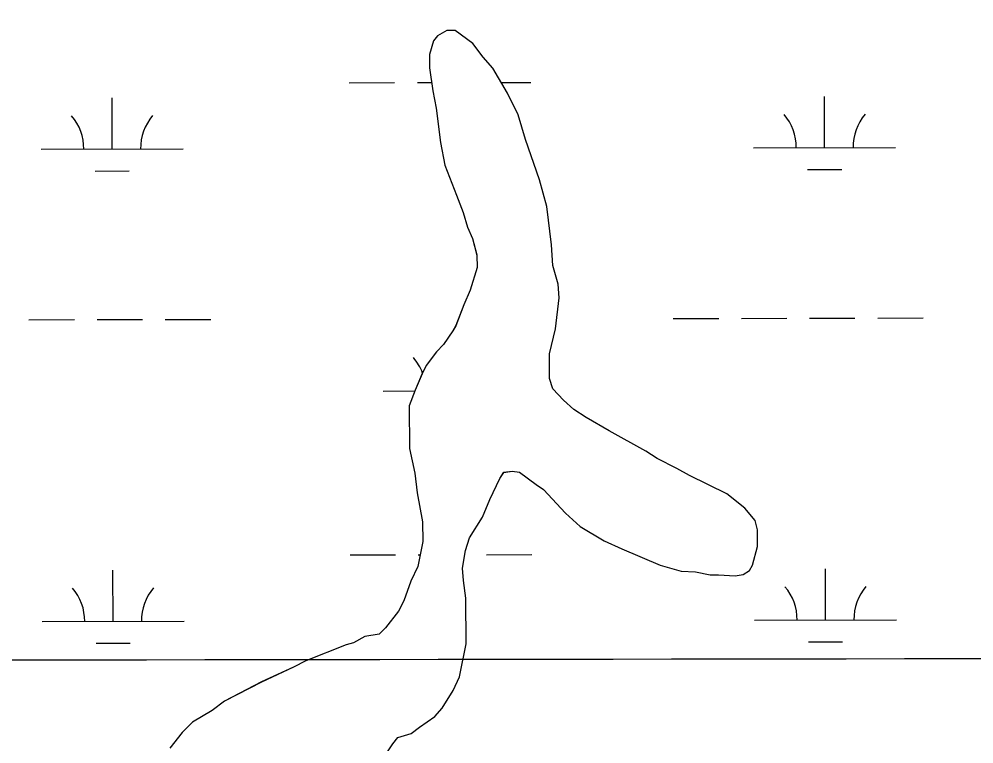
# Model space of a CAD drawing. Extents: x 3329297 to 3367176, y 649250 to 674653.
# Drawn here: x 3334842 to 3335515, y 666698 to 667208 of the extents above; entities that cross this region are included whole.
import ezdxf

# ---------------------------------------------------------------- set-up
doc = ezdxf.new("R2010")
doc.units = 0
for name, color, linetype in [('V-GRID-MAJR', 7, 'Continuous'), ('V-RIVR-EDGE', 7, 'Continuous'), ('V-SITE-VEGE', 7, 'Continuous'), ('V-WETL-SWMP', 7, 'Continuous')]:
    doc.layers.add(name, color=color, linetype=linetype)

msp = doc.modelspace()

# ---------------------------------------------------------------- linework, layer by layer
at = {"layer": 'V-GRID-MAJR'}
msp.add_spline([(3333412.31, 666754.84), (3338670.21, 666762.87), (3343928.1, 666771.67), (3349185.99, 666781.23), (3354443.88, 666791.55), (3359701.77, 666802.64), (3364959.65, 666814.49), (3364959.66, 666814.49)], degree=3, dxfattribs=at)
at = {"layer": 'V-RIVR-EDGE'}
msp.add_spline([(3333408.67, 669402.25), (3333456.19, 669390.71), (3333480.63, 669386.5), (3333498.44, 669381.9), (3333510.87, 669380.21), (3333522.05, 669375.21), (3333537.79, 669370.2), (3333569.28, 669364.32), (3333591.65, 669358.87), (3333623.12, 669349.68), (3333650.87, 669341.32), (3333676.14, 669332.97), (3333726.26, 669319.16), (3333778.85, 669302.04), (3333791.7, 669299.52), (3333813.65, 669293.25), (3333833.94, 669285.74), (3333853.81, 669277.4), (3333866.25, 669277.37), (3333927.54, 669258.57), (3333978.9, 669241.03), (3334054.7, 669220.12), (3334082.03, 669212.59), (3334104.4, 669205.9), (3334133.39, 669195.06), (3334212.08, 669169.99), (3334258.87, 669154.54), (3334287.45, 669144.94), (3334323.9, 669134.48), (3334362.83, 669121.12), (3334397.62, 669109.43), (3334435.3, 669094.83), (3334441.92, 669091.5), (3334451.86, 669089.82), (3334460.97, 669083.99), (3334464.7, 669082.74), (3334470.5, 669083.56), (3334476.3, 669080.22), (3334476.7, 669076.08), (3334486.64, 669072.74), (3334503.22, 669071.87), (3334523.51, 669067.26), (3334538.42, 669061.42), (3334550.43, 669055.17), (3334564.91, 669046.85), (3334575.68, 669042.68), (3334598.87, 669036.4), (3334626.22, 669030.95), (3334690.85, 669018.77), (3334721.1, 669015.79), (3334733.12, 669015.76), (3334745.12, 669011.17), (3334755.07, 669009.49), (3334769.57, 669008.62), (3334791.12, 669004.42), (3334799.82, 669004.4), (3334813.5, 669004.78), (3334832.55, 668999.76), (3334841.67, 668998.5), (3334844.56, 668994.76), (3334856.98, 668990.17), (3334864.01, 668983.93), (3334870.22, 668977.7), (3334876.83, 668970.23), (3334882.21, 668968.55), (3334894.64, 668965.62), (3334904.17, 668965.6), (3334918.26, 668964.32), (3334926.55, 668963.47), (3334936.07, 668958.47), (3334945.17, 668949.33), (3334956.75, 668941.01), (3334959.65, 668941.42), (3334971.67, 668941.39), (3334983.28, 668941.78), (3334993.22, 668938.85), (3335003.57, 668932.19), (3335011.43, 668925.13), (3335021.77, 668920.13), (3335034.2, 668915.95), (3335054.91, 668911.76), (3335056.98, 668908.85), (3335064.84, 668903.86), (3335073.54, 668900.11), (3335080.99, 668898.01), (3335087.62, 668898), (3335095.08, 668897.98), (3335097.56, 668895.07), (3335105.01, 668888.42), (3335114.11, 668882.18), (3335138.13, 668873), (3335159.66, 668864.25), (3335185.74, 668850.5), (3335195.24, 668838.88), (3335210.97, 668830.13), (3335229.2, 668825.53), (3335249.9, 668817.6), (3335252.37, 668811.38), (3335261.48, 668805.55), (3335272.65, 668798.48), (3335296.26, 668792.62), (3335327.31, 668778.45), (3335359.19, 668761.79), (3335399.34, 668739.72), (3335432.46, 668723.48), (3335466.41, 668708.06), (3335508.64, 668689.3), (3335535.54, 668674.31), (3335583.98, 668653.05), (3335614.62, 668638.06), (3335645.26, 668624.72), (3335682.09, 668600.59), (3335715.2, 668580.61), (3335752.45, 668561.45), (3335771.91, 668553.11), (3335793.87, 668548.5), (3335846.45, 668524.74), (3335870.88, 668514.74), (3335887.86, 668509.31), (3335894.89, 668501), (3335912.68, 668488.11), (3335927.57, 668478.12), (3335958.63, 668466.44), (3335986.78, 668452.69), (3336001.26, 668442.71), (3336018.65, 668434.38), (3336038.94, 668426.86), (3336117.18, 668387.3), (3336184.23, 668349), (3336223.14, 668326.52), (3336257.49, 668305.71), (3336289.35, 668284.49), (3336317.09, 668269.5), (3336332.82, 668261.59), (3336456.59, 668198.69), (3336509.16, 668170.79), (3336541.45, 668152.89), (3336585.74, 668129.99), (3336625.9, 668110.82), (3336652.81, 668097.9), (3336753.39, 668040.04), (3336798.08, 668013.82), (3336819.61, 668001.33), (3336844.03, 667986.76), (3336862.23, 667973.87), (3336893.68, 667952.24), (3336928.03, 667933.09), (3336960.32, 667914.77), (3336990.53, 667894.8), (3337029.42, 667867.76), (3337069.15, 667842.38), (3337101.03, 667829.45), (3337126.7, 667818.2), (3337166.01, 667790.33), (3337200.36, 667767.86), (3337228.49, 667747.49), (3337263.25, 667726.26), (3337288.91, 667709.2), (3337372.51, 667657.19), (3337387.81, 667642.64), (3337413.87, 667621.85), (3337448.63, 667598.56), (3337473.45, 667578.6), (3337509.02, 667550.74), (3337579.37, 667503.32), (3337621.15, 667469.64), (3337664.99, 667430.98), (3337708, 667391.09), (3337739.83, 667359.09), (3337772.91, 667327.1), (3337812.19, 667288.45), (3337827.07, 667271.42), (3337829.54, 667264.37), (3337842.77, 667251.49), (3337873.39, 667227.79), (3337886.2, 667214.9), (3337903.15, 667197.87), (3337949.44, 667144.7), (3337971.36, 667123.51), (3337996.16, 667096.5), (3338024.28, 667069.91), (3338047.02, 667044.57), (3338075.53, 667011.75), (3338104.88, 666976.86), (3338113.55, 666965.24), (3338176.78, 666889.65), (3338206.11, 666850.2), (3338224.29, 666825.28), (3338246.19, 666798.29), (3338263.54, 666774.2), (3338301.95, 666718.57), (3338311.86, 666704.45), (3338327.97, 666683.27), (3338335.39, 666667.92), (3338348.6, 666644.26), (3338362.65, 666627.23), (3338385.38, 666599.41), (3338404.38, 666574.49), (3338412.64, 666562.03), (3338414.69, 666551.25), (3338422.1, 666533), (3338443.14, 666493.98), (3338455.94, 666471.98), (3338475.36, 666449.55), (3338483.22, 666442.9), (3338498.1, 666425.04), (3338521.62, 666381.88), (3338562.49, 666317.53), (3338585.64, 666290.53), (3338600.49, 666260.65), (3338619.87, 666219.99), (3338640.91, 666179.73), (3338652.47, 666165.19), (3338660.72, 666148.59), (3338708.98, 666053.14), (3338735.4, 666007.49), (3338756.45, 665971.37), (3338777.09, 665937.33), (3338810.12, 665887.1), (3338828.67, 665846.43), (3338853.83, 665796.63), (3338873.62, 665751.82), (3338895.07, 665712.81), (3338903.73, 665692.06), (3338916.51, 665665.92), (3338933.84, 665635.2), (3338944.14, 665609.48), (3338956.5, 665578.78), (3338961.85, 665565.5), (3338976.72, 665543.08), (3338984.97, 665527.72), (3338995.29, 665511.12), (3339011.78, 665472.12), (3339026.62, 665438.92), (3339039.81, 665412.78), (3339047.62, 665382.91), (3339085.52, 665289.98), (3339099.52, 665253.88), (3339113.54, 665222.76), (3339126.31, 665192.47), (3339138.67, 665160.53), (3339164.2, 665092.49), (3339180.27, 665055.97), (3339203.74, 664990.84), (3339215.67, 664956.41), (3339231.28, 664897.51), (3339241.14, 664863.5), (3339253.89, 664825.75), (3339262.12, 664798.38), (3339275.29, 664761.87), (3339290.53, 664724.53), (3339306.2, 664692.16), (3339318.96, 664656.48), (3339324.3, 664636.57), (3339336.64, 664597.17), (3339352.32, 664567.7), (3339365.51, 664538.24), (3339372.09, 664519.57), (3339374.1, 664493.04), (3339373.24, 664478.95), (3339373.22, 664471.07), (3339377.31, 664449.92), (3339393.81, 664419.21), (3339410.31, 664384.77), (3339423.47, 664344.95), (3339458.49, 664257.4), (3339470, 664219.24), (3339470.38, 664207.22), (3339477.79, 664185.65), (3339481.06, 664164.92), (3339486.38, 664140.04), (3339490.07, 664124.28), (3339499.57, 664107.26), (3339512.74, 664069.92), (3339523.82, 664028.45), (3339527.48, 663998.18), (3339528.24, 663969.58), (3339525.71, 663951.76), (3339522.38, 663945.55), (3339521.12, 663939.34), (3339523.98, 663925.24), (3339554.12, 663875.01), (3339569.36, 663836.01), (3339574.25, 663803.67), (3339577.08, 663774.24), (3339586.92, 663730.69), (3339599.67, 663691.28), (3339610.34, 663646.91), (3339623.11, 663615.79), (3339630.52, 663595.88), (3339633.84, 663595.87), (3339642.96, 663599.16), (3339642.95, 663594.19), (3339646.2, 663565.99), (3339654.41, 663535.72), (3339664.28, 663503.78), (3339677.03, 663465.2), (3339691.86, 663427.03), (3339697.2, 663406.71), (3339697.16, 663392.2), (3339697.14, 663381.01), (3339704.95, 663354.46), (3339710.68, 663325.43), (3339723.84, 663284.37), (3339738.67, 663247.44), (3339746.07, 663222.55), (3339747.68, 663203.07), (3339746.39, 663183.59), (3339745.49, 663154.58), (3339745.01, 663130.54), (3339742.91, 663119.36), (3339739.57, 663107.34), (3339737.02, 663082.48), (3339735.31, 663062.18), (3339736.91, 663039.79), (3339742.24, 663016.57), (3339743.89, 663011.59), (3339748.03, 663011.58), (3339751.76, 663009.5), (3339753.81, 663002.44), (3339760.02, 662996.63), (3339761.25, 662990.82), (3339763.7, 662975.89), (3339763.23, 662954.76), (3339760.68, 662930.31), (3339757.77, 662927.83), (3339749.07, 662927.43), (3339743.27, 662927.45), (3339738.7, 662924.14), (3339734.95, 662917.94), (3339730.39, 662915.88), (3339727.48, 662912.15), (3339727.05, 662907.59), (3339732.42, 662900.12), (3339737.36, 662884.36), (3339741.88, 662869.42), (3339745.19, 662866.1), (3339748.09, 662867.34), (3339750.6, 662877.28), (3339752.68, 662878.93), (3339754.33, 662875.61), (3339755.55, 662867.73), (3339761.75, 662859.01), (3339764.21, 662850.72), (3339762.54, 662844.09), (3339761.66, 662822.12), (3339758.32, 662812.6), (3339756.63, 662801.83), (3339759.49, 662784), (3339757.41, 662779.44), (3339754.89, 662768.67), (3339755.28, 662757.07), (3339757.75, 662749.6), (3339761.87, 662739.64), (3339755.63, 662730.95), (3339746.46, 662711.08), (3339737.74, 662704.06), (3339732.76, 662703.24), (3339730.27, 662699.93), (3339733.56, 662689.56), (3339736.84, 662677.12), (3339737.24, 662668), (3339731.83, 662659.31), (3339726.4, 662644.4), (3339724.32, 662641.09), (3339729.69, 662633.2), (3339729.67, 662627.4), (3339727.18, 662625.33), (3339721.8, 662625.76), (3339721.77, 662615.4), (3339722.97, 662597.16), (3339722.88, 662560.68), (3339725.3, 662535.39), (3339725.27, 662520.47), (3339726.84, 662486.48), (3339724.3, 662463.27), (3339713.04, 662438.43), (3339703.87, 662416.9), (3339699.66, 662391.63), (3339692.89, 662333.2), (3339688.24, 662297.98), (3339687.35, 662274.36), (3339683.58, 662256.13), (3339676.08, 662239.99), (3339666.07, 662216.8), (3339659.8, 662192.78), (3339656.84, 662171.64), (3339654.66, 662126.06), (3339650.43, 662090.84), (3339644.54, 662058.52), (3339643.67, 662039.46), (3339638.22, 662015.43), (3339634.45, 661998.44), (3339628.58, 661971.93), (3339618.98, 661945.84), (3339616.46, 661933), (3339617.23, 661907.3), (3339619.63, 661874.97), (3339617.1, 661854.66), (3339612.93, 661845.55), (3339610.83, 661836.44), (3339609.99, 661829.81), (3339609.97, 661820.28), (3339609.94, 661810.74), (3339603.71, 661804.13), (3339600.8, 661799.58), (3339598.69, 661785.07), (3339594.93, 661775.55), (3339590.33, 661759.4), (3339588.63, 661741.16), (3339585.71, 661733.3), (3339580.72, 661727.51), (3339574.08, 661723.79), (3339572.82, 661715.92), (3339571.93, 661693.54), (3339563.96, 661655.01), (3339553.91, 661613.59), (3339540.55, 661574.66), (3339527.6, 661533.66), (3339508.45, 661497.23), (3339490.11, 661455.83), (3339486.77, 661446.72), (3339487.15, 661432.62), (3339486.27, 661412.32), (3339484.59, 661404.03), (3339476.69, 661391.62), (3339467.95, 661378.79), (3339452.99, 661365.15), (3339446.77, 661363.5), (3339440.97, 661363.1), (3339433.9, 661354.83), (3339423.52, 661346.15), (3339398.21, 661334.61), (3339381.19, 661326.78), (3339369.99, 661319.76), (3339357.51, 661305.28), (3339344.6, 661280.03), (3339332.97, 661269.7), (3339320.94, 661263.51), (3339313.89, 661263.11), (3339310.17, 661266.02), (3339308.11, 661271.83), (3339302.75, 661282.21), (3339298.61, 661286.36), (3339290.74, 661288.87), (3339284.94, 661288.88), (3339274.98, 661285.59), (3339261.28, 661273.19), (3339255.46, 661266.57), (3339248.82, 661265.76), (3339234.73, 661264.55), (3339224.36, 661264.16), (3339216.48, 661259.21), (3339211.9, 661252.17), (3339209.4, 661248.45), (3339211.04, 661240.57), (3339215.57, 661229.37), (3339215.52, 661208.23), (3339213.41, 661191.24), (3339208.83, 661185.04), (3339198.85, 661169.31), (3339190.95, 661161.87), (3339179.34, 661161.07), (3339154.49, 661165.69), (3339127.97, 661171.14), (3339111.41, 661176.16), (3339105.19, 661176.17), (3339096.89, 661174.12), (3339090.66, 661168.75), (3339085.66, 661157.16), (3339071.95, 661143.1), (3339054.92, 661129.88), (3339020.08, 661118.77), (3338993.53, 661110.13), (3338978.58, 661099.81), (3338965.29, 661086.16), (3338953.63, 661064.64), (3338937.4, 661038.98)], degree=3, dxfattribs=at)
at = {"layer": 'V-SITE-VEGE'}
for p, q in [((3335137.1, 667196.65), (3335134.21, 667192.97)), ((3335143.63, 667200.37), (3335137.1, 667196.65)), ((3335149.46, 667200.43), (3335143.63, 667200.37)), ((3335161.97, 667191.06), (3335149.46, 667200.43)), ((3335134.21, 667192.97), (3335131.39, 667183.46)), ((3335169.36, 667181.65), (3335161.97, 667191.06)), ((3335131.39, 667183.46), (3335131.48, 667173.97)), ((3335176.01, 667173.68), (3335169.36, 667181.65)), ((3335131.48, 667173.97), (3335133.83, 667157.94)), ((3335186.4, 667156.27), (3335176.01, 667173.68)), ((3335133.83, 667157.94), (3335136.14, 667145.55)), ((3335193.85, 667141.02), (3335186.4, 667156.27)), ((3335136.14, 667145.55), (3335139.3, 667121.49)), ((3335199.14, 667123.55), (3335193.85, 667141.02)), ((3335139.3, 667121.49), (3335142.38, 667105.47)), ((3335208.91, 667095.18), (3335199.14, 667123.55)), ((3335142.38, 667105.47), (3335150.62, 667084.38)), ((3335214.2, 667076.26), (3335208.91, 667095.18)), ((3335150.62, 667084.38), (3335155.12, 667072.02)), ((3335217.39, 667049.29), (3335214.2, 667076.26)), ((3335155.12, 667072.02), (3335158.14, 667061.83)), ((3335158.14, 667061.83), (3335161.87, 667053.84)), ((3335161.87, 667053.84), (3335164.91, 667042.19)), ((3335218.27, 667034.7), (3335217.39, 667049.29)), ((3335164.91, 667042.19), (3335165, 667033.43)), ((3335222.05, 667021.6), (3335218.27, 667034.7)), ((3335165, 667033.43), (3335160.05, 667017.33)), ((3335222.87, 667012.11), (3335222.05, 667021.6)), ((3335160.05, 667017.33), (3335155.77, 667007.07)), ((3335155.77, 667007.07), (3335150.08, 666992.41)), ((3335220.17, 666990.19), (3335222.87, 667012.11)), ((3335147.93, 666988.74), (3335141.45, 666979.19)), ((3335150.08, 666992.41), (3335147.93, 666988.74)), ((3335215.96, 666972.63), (3335220.17, 666990.19)), ((3335136.39, 666974.03), (3335129.19, 666964.47)), ((3335141.45, 666979.19), (3335136.39, 666974.03)), ((3335216.14, 666955.12), (3335215.96, 666972.63)), ((3335129.19, 666964.47), (3335126.33, 666958.6)), ((3335126.33, 666958.6), (3335121.33, 666946.87)), ((3335218.4, 666947.84), (3335216.14, 666955.12)), ((3335121.33, 666946.87), (3335117.06, 666935.88)), ((3335225.78, 666939.89), (3335218.4, 666947.84)), ((3335233.14, 666933.39), (3335225.78, 666939.89)), ((3335117.06, 666935.88), (3335117.36, 666905.96)), ((3335241.96, 666927.64), (3335233.14, 666933.39)), ((3335258.11, 666918.31), (3335241.96, 666927.64)), ((3335283.8, 666903.97), (3335258.11, 666918.31)), ((3335117.36, 666905.96), (3335121.19, 666888.48)), ((3335291.88, 666898.94), (3335283.8, 666903.97)), ((3335305.82, 666891.78), (3335291.88, 666898.94)), ((3335121.19, 666888.48), (3335122.79, 666874.63)), ((3335181.08, 666884.7), (3335183.95, 666889.1)), ((3335183.95, 666889.1), (3335189.78, 666889.89)), ((3335189.78, 666889.89), (3335194.9, 666889.21)), ((3335194.9, 666889.21), (3335206.66, 666880.57)), ((3335314.63, 666886.76), (3335305.82, 666891.78)), ((3335341.03, 666873.88), (3335314.63, 666886.76)), ((3335173.92, 666870.03), (3335181.08, 666884.7)), ((3335206.66, 666880.57), (3335211.81, 666876.98)), ((3335122.79, 666874.63), (3335126.64, 666854.23)), ((3335211.81, 666876.98), (3335227.3, 666860.34)), ((3335353.54, 666863.79), (3335341.03, 666873.88)), ((3335168.94, 666857.57), (3335173.92, 666870.03)), ((3335227.3, 666860.34), (3335237.62, 666850.95)), ((3335360.93, 666855.1), (3335353.54, 666863.79)), ((3335126.64, 666854.23), (3335126.78, 666840.36)), ((3335159.6, 666842.88), (3335168.94, 666857.57)), ((3335362.45, 666848.55), (3335360.93, 666855.1)), ((3335237.62, 666850.95), (3335254.5, 666840.91)), ((3335362.57, 666836.87), (3335362.45, 666848.55)), ((3335126.78, 666840.36), (3335123.3, 666822.81)), ((3335156.76, 666834.09), (3335159.6, 666842.88)), ((3335254.5, 666840.91), (3335266.97, 666835.19)), ((3335154.7, 666821.66), (3335156.76, 666834.09)), ((3335266.97, 666835.19), (3335294.09, 666823.78)), ((3335359.05, 666823.7), (3335362.57, 666836.87)), ((3335123.3, 666822.81), (3335118.29, 666812.54)), ((3335155.52, 666812.91), (3335154.7, 666821.66)), ((3335294.09, 666823.78), (3335308.73, 666819.55)), ((3335308.73, 666819.55), (3335318.95, 666818.92)), ((3335318.95, 666818.92), (3335329.19, 666816.83)), ((3335352.55, 666817.06), (3335356.89, 666820.03)), ((3335356.89, 666820.03), (3335359.05, 666823.7)), ((3335118.29, 666812.54), (3335113.32, 666798.62)), ((3335157.1, 666800.52), (3335155.52, 666812.91)), ((3335329.19, 666816.83), (3335335.03, 666816.89)), ((3335335.03, 666816.89), (3335346.71, 666816.28)), ((3335346.71, 666816.28), (3335352.55, 666817.06)), ((3335113.32, 666798.62), (3335109.75, 666791.29)), ((3335157.42, 666768.41), (3335157.1, 666800.52)), ((3335109.75, 666791.29), (3335100.38, 666779.52)), ((3335100.38, 666779.52), (3335096.04, 666775.09)), ((3335085.84, 666773.53), (3335077.85, 666769.08)), ((3335096.04, 666775.09), (3335085.84, 666773.53)), ((3335072.76, 666767.56), (3335044.41, 666756.33)), ((3335077.85, 666769.08), (3335072.76, 666767.56)), ((3335152.54, 666745), (3335157.42, 666768.41)), ((3335035.69, 666751.87), (3335013.17, 666741.42)), ((3335044.41, 666756.33), (3335035.69, 666751.87)), ((3335148.26, 666735.47), (3335152.54, 666745)), ((3335013.17, 666741.42), (3334987.02, 666728.03)), ((3335140.35, 666722.98), (3335148.26, 666735.47)), ((3334987.02, 666728.03), (3334978.33, 666721.37)), ((3334978.33, 666721.37), (3334964.55, 666713.2)), ((3335135.31, 666717.09), (3335140.35, 666722.98)), ((3334964.55, 666713.2), (3334957.32, 666705.83)), ((3335124.43, 666709.69), (3335135.31, 666717.09)), ((3334957.32, 666705.83), (3334948.67, 666694.8)), ((3335109.17, 666702.24), (3335118.63, 666705.25)), ((3335118.63, 666705.25), (3335124.43, 666709.69)), ((3335105.57, 666697.82), (3335109.17, 666702.24))]:
    msp.add_line(p, q, dxfattribs=at)
at = {"layer": 'V-WETL-SWMP'}
for p, q in [((3335137.1, 667196.66), (3335134.21, 667192.98)), ((3335143.63, 667200.37), (3335137.1, 667196.66)), ((3335149.47, 667200.43), (3335143.63, 667200.37)), ((3335161.97, 667191.07), (3335149.47, 667200.43)), ((3335134.21, 667192.98), (3335131.39, 667183.46)), ((3335169.36, 667181.65), (3335161.97, 667191.07)), ((3335131.39, 667183.46), (3335131.48, 667173.98)), ((3335176.01, 667173.69), (3335169.36, 667181.65)), ((3335131.48, 667173.98), (3335133.83, 667157.94)), ((3335186.4, 667156.28), (3335176.01, 667173.69)), ((3335074.92, 667163.56), (3335106.92, 667163.62)), ((3335122.92, 667163.65), (3335132.99, 667163.67)), ((3335181.94, 667163.76), (3335202.92, 667163.8)), ((3335133.83, 667157.94), (3335136.14, 667145.56)), ((3335193.85, 667141.02), (3335186.4, 667156.28)), ((3334907.95, 667116.81), (3334907.88, 667152.81)), ((3335409.85, 667117.76), (3335409.79, 667153.76)), ((3335136.14, 667145.56), (3335139.3, 667121.5)), ((3335199.14, 667123.56), (3335193.85, 667141.02)), ((3335139.3, 667121.5), (3335142.38, 667105.47)), ((3335208.91, 667095.19), (3335199.14, 667123.56)), ((3334857.95, 667116.72), (3334957.95, 667116.91)), ((3335359.85, 667117.66), (3335459.85, 667117.85)), ((3334895.98, 667101.36), (3334919.98, 667101.4)), ((3335142.38, 667105.47), (3335150.62, 667084.39)), ((3335397.88, 667102.31), (3335421.88, 667102.35)), ((3335214.2, 667076.26), (3335208.91, 667095.19)), ((3335150.62, 667084.39), (3335155.13, 667072.03)), ((3335217.39, 667049.29), (3335214.2, 667076.26)), ((3335155.13, 667072.03), (3335158.15, 667061.84)), ((3335158.15, 667061.84), (3335161.88, 667053.85)), ((3335161.88, 667053.85), (3335164.91, 667042.2)), ((3335218.27, 667034.7), (3335217.39, 667049.29)), ((3335164.91, 667042.2), (3335165, 667033.44)), ((3335222.05, 667021.6), (3335218.27, 667034.7)), ((3335165, 667033.44), (3335160.05, 667017.33)), ((3335222.87, 667012.12), (3335222.05, 667021.6)), ((3335160.05, 667017.33), (3335155.77, 667007.07)), ((3335155.77, 667007.07), (3335150.08, 666992.42)), ((3335220.17, 666990.2), (3335222.87, 667012.12)), ((3334849.33, 666996.63), (3334881.33, 666996.69)), ((3334897.33, 666996.72), (3334929.33, 666996.78)), ((3334945.33, 666996.81), (3334977.33, 666996.87)), ((3335303.24, 666997.49), (3335335.24, 666997.55)), ((3335351.24, 666997.58), (3335383.24, 666997.64)), ((3335399.24, 666997.67), (3335431.24, 666997.73)), ((3335447.24, 666997.76), (3335479.24, 666997.82)), ((3335147.93, 666988.75), (3335141.45, 666979.19)), ((3335150.08, 666992.42), (3335147.93, 666988.75)), ((3335215.97, 666972.64), (3335220.17, 666990.2)), ((3335136.39, 666974.03), (3335129.19, 666964.47)), ((3335141.45, 666979.19), (3335136.39, 666974.03)), ((3335216.14, 666955.12), (3335215.97, 666972.64)), ((3335129.19, 666964.47), (3335126.33, 666958.61)), ((3335126.33, 666958.61), (3335121.34, 666946.88)), ((3335218.4, 666947.84), (3335216.14, 666955.12)), ((3335098.74, 666946.36), (3335121.15, 666946.4)), ((3335121.34, 666946.88), (3335117.07, 666935.89)), ((3335225.78, 666939.89), (3335218.4, 666947.84)), ((3335233.15, 666933.39), (3335225.78, 666939.89)), ((3335117.07, 666935.89), (3335117.37, 666905.96)), ((3335241.96, 666927.64), (3335233.15, 666933.39)), ((3335258.11, 666918.31), (3335241.96, 666927.64)), ((3335283.8, 666903.97), (3335258.11, 666918.31)), ((3335117.37, 666905.96), (3335121.19, 666888.48)), ((3335291.88, 666898.94), (3335283.8, 666903.97)), ((3335305.82, 666891.78), (3335291.88, 666898.94)), ((3335121.19, 666888.48), (3335122.79, 666874.63)), ((3335181.08, 666884.7), (3335183.95, 666889.11)), ((3335183.95, 666889.11), (3335189.79, 666889.9)), ((3335189.79, 666889.9), (3335194.9, 666889.22)), ((3335194.9, 666889.22), (3335206.67, 666880.58)), ((3335314.63, 666886.76), (3335305.82, 666891.78)), ((3335341.03, 666873.89), (3335314.63, 666886.76)), ((3335173.93, 666870.03), (3335181.08, 666884.7)), ((3335206.67, 666880.58), (3335211.81, 666876.98)), ((3335122.79, 666874.63), (3335126.64, 666854.23)), ((3335211.81, 666876.98), (3335227.3, 666860.35)), ((3335353.54, 666863.79), (3335341.03, 666873.89)), ((3335168.94, 666857.57), (3335173.93, 666870.03)), ((3335227.3, 666860.35), (3335237.62, 666850.96)), ((3335360.93, 666855.11), (3335353.54, 666863.79)), ((3335126.64, 666854.23), (3335126.78, 666840.37)), ((3335159.6, 666842.88), (3335168.94, 666857.57)), ((3335362.45, 666848.55), (3335360.93, 666855.11)), ((3335237.62, 666850.96), (3335254.5, 666840.91)), ((3335362.57, 666836.88), (3335362.45, 666848.55)), ((3335126.78, 666840.37), (3335123.3, 666822.82)), ((3335156.77, 666834.1), (3335159.6, 666842.88)), ((3335254.5, 666840.91), (3335266.97, 666835.2)), ((3335154.7, 666821.67), (3335156.77, 666834.1)), ((3335266.97, 666835.2), (3335294.09, 666823.79)), ((3335359.05, 666823.7), (3335362.57, 666836.88)), ((3335075.55, 666830.88), (3335107.55, 666830.94)), ((3335123.55, 666830.97), (3335124.92, 666830.98)), ((3335171.55, 666831.06), (3335203.55, 666831.12)), ((3334908.58, 666784.14), (3334908.51, 666820.14)), ((3335123.3, 666822.82), (3335118.3, 666812.55)), ((3335155.52, 666812.92), (3335154.7, 666821.67)), ((3335294.09, 666823.79), (3335308.73, 666819.55)), ((3335308.73, 666819.55), (3335318.95, 666818.93)), ((3335318.95, 666818.93), (3335329.19, 666816.84)), ((3335352.55, 666817.07), (3335356.9, 666820.03)), ((3335356.9, 666820.03), (3335359.05, 666823.7)), ((3335410.48, 666785.08), (3335410.41, 666821.08)), ((3335118.3, 666812.55), (3335113.33, 666798.63)), ((3335157.1, 666800.53), (3335155.52, 666812.92)), ((3335329.19, 666816.84), (3335335.03, 666816.9)), ((3335335.03, 666816.9), (3335346.72, 666816.28)), ((3335346.72, 666816.28), (3335352.55, 666817.07)), ((3335113.33, 666798.63), (3335109.75, 666791.29)), ((3335157.42, 666768.41), (3335157.1, 666800.53)), ((3335109.75, 666791.29), (3335100.38, 666779.52)), ((3335360.48, 666784.99), (3335460.48, 666785.18)), ((3334858.58, 666784.04), (3334958.58, 666784.23)), ((3335100.38, 666779.52), (3335096.04, 666775.1)), ((3335085.84, 666773.54), (3335077.86, 666769.08)), ((3335096.04, 666775.1), (3335085.84, 666773.54)), ((3334896.6, 666768.68), (3334920.6, 666768.73)), ((3335072.76, 666767.57), (3335044.41, 666756.34)), ((3335077.86, 666769.08), (3335072.76, 666767.57)), ((3335152.54, 666745.01), (3335157.42, 666768.41)), ((3335398.51, 666769.63), (3335422.51, 666769.68)), ((3335035.69, 666751.87), (3335013.17, 666741.43)), ((3335044.41, 666756.34), (3335035.69, 666751.87)), ((3335148.26, 666735.48), (3335152.54, 666745.01)), ((3335013.17, 666741.43), (3334987.03, 666728.03)), ((3335140.36, 666722.99), (3335148.26, 666735.48)), ((3334987.03, 666728.03), (3334978.34, 666721.38)), ((3334978.34, 666721.38), (3334964.55, 666713.21)), ((3335135.31, 666717.1), (3335140.36, 666722.99)), ((3334964.55, 666713.21), (3334957.32, 666705.84)), ((3335124.43, 666709.69), (3335135.31, 666717.1)), ((3334957.32, 666705.84), (3334948.67, 666694.8)), ((3335109.18, 666702.24), (3335118.64, 666705.26)), ((3335118.64, 666705.26), (3335124.43, 666709.69)), ((3335098.38, 666686.81), (3335105.57, 666697.83)), ((3335105.57, 666697.83), (3335109.18, 666702.24))]:
    msp.add_line(p, q, dxfattribs=at)
for centre, start, end in [((3334852.7, 667117.18), 359.33648, 40.88014), ((3334963.19, 667117.39), 139.33648, 180.88013), ((3335354.61, 667118.13), 359.33648, 40.88014), ((3335465.1, 667118.34), 139.33648, 180.88013), ((3335093.5, 666946.82), 20.31474, 40.88014), ((3334853.33, 666784.51), 359.33648, 40.88014), ((3334963.82, 666784.72), 139.33648, 180.88013), ((3335355.24, 666785.46), 359.33648, 40.88014), ((3335465.72, 666785.66), 139.33648, 180.88013)]:
    msp.add_arc(centre, 35.25, start, end, dxfattribs=at)

doc.saveas('drawing.dxf')
